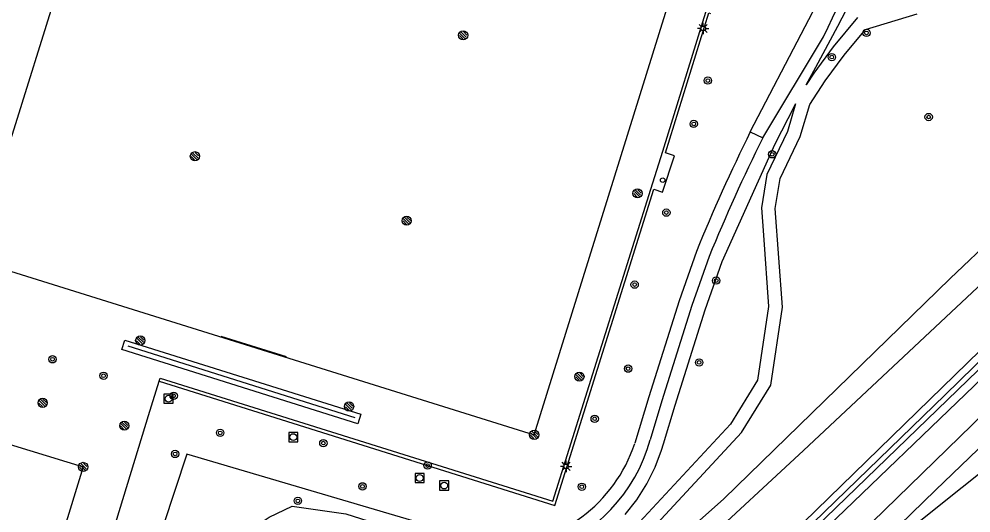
# Model space of a CAD drawing. Extents: x 137999 to 141000, y 397500 to 400501.
# Drawn here: x 139030.1 to 139133.7, y 399607.6 to 399661.4 of the extents above; entities that cross this region are included whole.
import ezdxf

# ---------------------------------------------------------------- set-up
doc = ezdxf.new("R2010")
doc.units = 0
for name, color, linetype in [('bs-afsc-ballenvanger', 7, 'Continuous'), ('bs-afsc-belijning', 7, 'Continuous'), ('bs-afsc-doel', 7, 'Continuous'), ('bs-symb-cornervlag', 7, 'Continuous'), ('bs-symb-magneetklep', 7, 'Continuous'), ('bs-symb-sproeier', 7, 'Continuous'), ('gg-afsc-hekwerk', 7, 'Continuous'), ('gg-knt-onverhard', 7, 'Continuous'), ('gg-knt-verharding', 7, 'Continuous'), ('gg-kntw-bovenkant insteek waterloop', 7, 'Continuous'), ('gg-kntw-waterlijn', 7, 'Continuous'), ('gt-grn-groengrens', 7, 'Continuous'), ('gt-grn-vlakafsluiter', 7, 'Continuous'), ('gt-grn-weggrens', 7, 'Continuous'), ('gt-symb-afsluitpaal', 7, 'Continuous'), ('gt-symb-boom', 7, 'Continuous'), ('gt-symb-lichtmast', 7, 'Continuous'), ('gt-symb-rioolschacht', 7, 'Continuous'), ('gx-grn-maaiveld', 7, 'Continuous')]:
    doc.layers.add(name, color=color, linetype=linetype)

# ---------------------------------------------------------------- blocks, each defined once
blk = doc.blocks.new('bs0-SPROEIER')
at = {"layer": 'bs-symb-sproeier'}
for p, q in [((-0.34, 0.2), (0.2, -0.34)), ((-0.21, 0.35), (0.34, -0.2)), ((0.03, 0.4), (0.4, 0.03)), ((-0.4, -0.03), (-0.03, -0.4))]:
    blk.add_line(p, q, dxfattribs=at)
blk.add_circle((0, 0), 0.5, dxfattribs=at)
blk = doc.blocks.new('gt0-BOOM')
at = {"layer": 'gt-symb-boom'}
for radius in [0.4, 0.2]:
    blk.add_circle((0, 0), radius, dxfattribs=at)
blk = doc.blocks.new('gt0-LMAST')
at = {"layer": 'gt-symb-lichtmast'}
for p, q in [((-0.18, 0.17), (-0.45, 0.44)), ((0, 0.25), (0, 0.62)), ((0.17, 0.17), (0.44, 0.44)), ((-0.25, 0), (-0.63, 0)), ((-0.18, -0.18), (-0.45, -0.45)), ((0, -0.25), (0, -0.63)), ((0.44, -0.45), (0.17, -0.18)), ((0.25, 0), (0.62, 0))]:
    blk.add_line(p, q, dxfattribs=at)
blk.add_circle((0, 0), 0.25, dxfattribs=at)
blk = doc.blocks.new('bs0-CORNVLG')
at = {"layer": 'bs-symb-cornervlag'}
for p, q in [((-0.34, 0.2), (0.2, -0.34)), ((-0.21, 0.35), (0.34, -0.2)), ((0.03, 0.4), (0.4, 0.03)), ((-0.4, -0.03), (-0.03, -0.4))]:
    blk.add_line(p, q, dxfattribs=at)
blk.add_circle((0, 0), 0.5, dxfattribs=at)
blk = doc.blocks.new('gt0-RS')
at = {"layer": 'gt-symb-rioolschacht'}
blk.add_lwpolyline([(-0.5, -0.5), (0.5, -0.5), (0.5, 0.5), (-0.5, 0.5)], close=True, dxfattribs=at)
blk.add_circle((0, 0), 0.375, dxfattribs=at)
blk = doc.blocks.new('BS0-MAGNKLP')
at = {"layer": 'bs-symb-magneetklep'}
for p, q in [((-0.34, 0.2), (0.2, -0.34)), ((-0.21, 0.35), (0.34, -0.2)), ((0.03, 0.4), (0.4, 0.03)), ((-0.4, -0.03), (-0.03, -0.4))]:
    blk.add_line(p, q, dxfattribs=at)
blk.add_circle((0, 0), 0.5, dxfattribs=at)
blk = doc.blocks.new('gt0-APAAL')
at = {"layer": 'gt-symb-afsluitpaal'}
blk.add_circle((0, 0), 0.25, dxfattribs=at)

msp = doc.modelspace()

# ---------------------------------------------------------------- linework, layer by layer
at = {"layer": 'bs-afsc-ballenvanger'}
msp.add_line((139041.9, 399625.78), (139066.6, 399617.96), dxfattribs=at)
at = {"layer": 'bs-afsc-belijning'}
for points in [[(139025.03, 399635.17), (139086.14, 399616.08), (139115.23, 399709.59), (139054.22, 399728.66), (139025.03, 399635.17)], [(138917.61, 399581.89), (138936.55, 399643.39), (139037.05, 399612.59), (139018.13, 399551.18), (138917.61, 399581.89)]]:
    msp.add_lwpolyline(points, dxfattribs=at)
at = {"layer": 'bs-afsc-doel'}
msp.add_line((139052.03, 399626.84), (139059.14, 399624.62), dxfattribs=at)
at = {"layer": 'gg-afsc-hekwerk'}
for p, q in [((139100.14, 399646.96), (139104.96, 399662.58)), ((139041.9, 399625.78), (139066.6, 399617.96)), ((139044.14, 399618.18), (139045.31, 399621.91))]:
    msp.add_line(p, q, dxfattribs=at)
for points in [[(139045.31, 399621.91), (139045.41, 399622.24), (139088.15, 399608.86), (139098.82, 399642.84)], [(138926.93, 399639.41), (138927.54, 399631.83), (138911.34, 399580.11), (138911.98, 399577.67), (139017.79, 399545.16), (139022.47, 399547.25), (139044.14, 399618.18)]]:
    msp.add_lwpolyline(points, dxfattribs=at)
at = {"layer": 'gg-knt-onverhard'}
for points in [[(139103.79, 399636.05), (139101.9, 399630.68), (139098.61, 399620.21), (139097.09, 399615.16)], [(139105.18, 399635.5), (139103.31, 399630.18), (139100.04, 399619.77), (139098.77, 399615.54)]]:
    msp.add_lwpolyline(points, dxfattribs=at)
for centre, radius, start, end in [((139288.69, 399560.61), 199.7, 153.7033, 157.8062), ((139287.75, 399561.03), 197.17, 153.6892, 157.8077), ((139081.47, 399620.3), 17.94, 288.4998, 344.6077), ((139081.47, 399620.3), 16.44, 271.8862, 341.7537)]:
    msp.add_arc(centre, radius, start, end, dxfattribs=at)
at = {"layer": 'gg-knt-verharding'}
msp.add_line((139111.01, 399648.42), (139117.62, 399659.41), dxfattribs=at)
for points in [[(139109.66, 399649.08), (139115.62, 399660.55), (139118.89, 399666.83), (139120.46, 399670.03), (139120.87, 399670.91), (139121.61, 399672.56), (139123.12, 399676.18), (139124.59, 399679.87), (139129.7, 399692.46), (139132.52, 399698.66)], [(139045.31, 399621.91), (139088.4, 399608.38), (139099.17, 399642.82), (139100.11, 399642.52), (139101.39, 399646.45), (139100.42, 399646.78), (139105.16, 399662.03), (139105.32, 399661.98)], [(139041.27, 399625.36), (139041.6, 399626.4), (139067.26, 399618.32), (139066.93, 399617.28), (139041.27, 399625.36)]]:
    msp.add_lwpolyline(points, dxfattribs=at)
msp.add_arc((131877.75, 403141.88), 8033.88, 334.311851, 334.444384, dxfattribs=at)
at = {"layer": 'gg-kntw-bovenkant insteek waterloop'}
msp.add_line((139036.42, 399529.57), (139194.28, 399683.32), dxfattribs=at)
at = {"layer": 'gg-kntw-waterlijn'}
for points in [[(139305.62, 399790.58), (139295.28, 399780.5), (139273.04, 399758.82), (139191.32, 399679.54), (139167.52, 399656.27), (139130.83, 399620.42), (139086.71, 399577.61), (139061.05, 399552.71), (139043.29, 399535.48), (139032.51, 399525.03), (139027.75, 399520.76)], [(139028.34, 399520.09), (139033.96, 399525.35), (139046.93, 399538.05), (139072.65, 399563.09), (139080.71, 399570.93), (139110.15, 399599.6), (139138.84, 399627.38), (139160.48, 399648.33), (139182.47, 399669.63), (139203.96, 399690.68), (139216.65, 399703.13), (139234.12, 399720.16), (139244.8, 399730.39), (139262.4, 399747.55), (139294.21, 399778.22), (139304.6, 399788.23), (139306.15, 399790.01), (139305.62, 399790.58)]]:
    msp.add_lwpolyline(points, dxfattribs=at)
at = {"layer": 'gt-grn-groengrens'}
for points in [[(139188.11, 399690.26), (139180.56, 399685.98), (139174.57, 399681.24), (139168.02, 399674.27), (139163.98, 399667.03), (139151.3, 399651.97), (139131.42, 399633.09), (139106.76, 399609.12), (139089.06, 399593.37), (139077.92, 399583.06), (139045.08, 399552.2), (139015.22, 399523.52)], [(139189.33, 399688.89), (139185.58, 399686.73), (139179.59, 399682.82), (139174.16, 399677.53), (139169.7, 399672.51), (139165.1, 399664.71), (139161.06, 399659.41), (139151.59, 399648.26), (139115.44, 399614.36), (139081.59, 399583), (139044.11, 399547.32), (139017.2, 399521.57)], [(139121.33, 399661.53), (139118.69, 399658.35), (139116.57, 399655.48), (139115.74, 399654.21), (139116.8, 399656.12), (139119.17, 399660.6), (139121.49, 399665.1)], [(139013.9, 399524.83), (139041.72, 399552.46), (139064.98, 399575.32), (139083.65, 399593.99), (139091.18, 399600.68), (139098.56, 399605.42), (139108.69, 399616.34), (139111.89, 399621.5), (139113.15, 399630), (139112.38, 399640.74), (139112.89, 399644), (139115.09, 399648.57), (139116.14, 399652.07), (139117.8, 399654.62), (139119.87, 399657.43), (139122.2, 399660.22), (139127.83, 399661.92)], [(139096.03, 399607.42), (139097.3, 399609.01), (139098.39, 399610.73), (139099.3, 399612.55), (139100, 399614.43), (139100.21, 399615.11), (139101.48, 399619.33), (139104.74, 399629.71), (139106.58, 399634.95), (139112.36, 399647.77), (139114.5, 399651.96), (139114.59, 399652.12), (139113.69, 399649.11), (139111.44, 399644.45), (139110.87, 399640.8), (139111.09, 399637.84), (139111.64, 399630.06), (139110.45, 399622.03), (139107.49, 399617.26), (139097.59, 399606.58)], [(139048.34, 399613.97), (139026.62, 399548.36)], [(139029.95, 399552.78), (139030.92, 399554.77), (139040.26, 399574.55), (139039.58, 399579.09), (139040.2, 399583.5), (139041.49, 399588.98), (139042.71, 399591.88), (139043.1, 399594.98), (139044.81, 399598.72), (139045.7, 399600.89), (139047.2, 399601.79), (139048.36, 399602.56), (139051.59, 399603.45), (139054.25, 399605.09), (139057.3, 399607.12), (139059.79, 399608.32), (139065.64, 399607.47), (139069.62, 399606.21), (139072.98, 399605.56), (139076.15, 399605), (139079.41, 399604.79), (139079.46, 399604.8), (139048.34, 399613.97)]]:
    msp.add_lwpolyline(points, dxfattribs=at)
at = {"layer": 'gt-grn-vlakafsluiter'}
msp.add_line((139098.82, 399642.84), (139100.14, 399646.96), dxfattribs=at)
at = {"layer": 'gt-grn-weggrens'}
msp.add_line((139109.66, 399649.08), (139111.01, 399648.42), dxfattribs=at)
at = {"layer": 'gx-grn-maaiveld'}
msp.add_line((139134.95, 399622.34), (139110.43, 399598.73), dxfattribs=at)
for points in [[(139036.09, 399522.7), (139073.3, 399558.47), (139106.6, 399590.67), (139139.25, 399622.46), (139169.65, 399651.77), (139201.5, 399682.71), (139232.84, 399713.13)], [(139037.99, 399520.78), (139046.71, 399529.3), (139075.42, 399557.15), (139098.57, 399579.68), (139129.8, 399610.07), (139146.47, 399626.05), (139177.85, 399656.4), (139211.57, 399688.99), (139234.54, 399711.33)], [(139237.08, 399708.64), (139203.56, 399676.15), (139159.71, 399633.75), (139149.88, 399624.11), (139148.31, 399622.68), (139147.01, 399621.69), (139144.48, 399619.67), (139138.12, 399614.67), (139127.32, 399606.04), (139126.71, 399605.58), (139126.29, 399605.19), (139125.83, 399604.76), (139107.83, 399587.48), (139087.68, 399567.86), (139086.93, 399567.08), (139086.27, 399566.23), (139085.52, 399565.31), (139077.91, 399555.26), (139075.16, 399551.68), (139074.59, 399551.03), (139073.98, 399550.43), (139053.8, 399530.9), (139033.94, 399511.63)]]:
    msp.add_lwpolyline(points, dxfattribs=at)

# ---------------------------------------------------------------- block references
at = {"layer": 'bs-symb-cornervlag'}
for p in [(139086.14, 399616.08), (139037.05, 399612.59)]:
    msp.add_blockref('bs0-CORNVLG', p, dxfattribs=at)
at = {"layer": 'bs-symb-magneetklep'}
msp.add_blockref('BS0-MAGNKLP', (139041.52, 399617.08), dxfattribs=at)
at = {"layer": 'bs-symb-sproeier'}
for p in [(139078.4, 399659.59), (139049.21, 399646.42), (139097.38, 399642.38), (139072.26, 399639.4), (139043.26, 399626.36), (139091.06, 399622.42), (139032.64, 399619.57), (139065.99, 399619.17)]:
    msp.add_blockref('bs0-SPROEIER', p, dxfattribs=at)
at = {"layer": 'gt-symb-afsluitpaal'}
msp.add_blockref('gt0-APAAL', (139100.12, 399643.82), dxfattribs=at)
at = {"layer": 'gt-symb-boom'}
for p in [(139122.3, 399659.85), (139118.53, 399657.21), (139105.04, 399654.66), (139129.07, 399650.69), (139103.5, 399649.94), (139112.04, 399646.63), (139100.52, 399640.28), (139105.95, 399632.88), (139097.07, 399632.44), (139033.71, 399624.31), (139104.09, 399623.96), (139039.27, 399622.52), (139096.36, 399623.29), (139046.9, 399620.33), (139092.72, 399617.83), (139051.96, 399616.3), (139063.19, 399615.18), (139047.05, 399614), (139074.54, 399612.74), (139067.45, 399610.47), (139091.32, 399610.43), (139060.42, 399608.89)]:
    msp.add_blockref('gt0-BOOM', p, dxfattribs=at)
at = {"layer": 'gt-symb-lichtmast'}
for p in [(139104.54, 399660.34), (139089.62, 399612.65)]:
    msp.add_blockref('gt0-LMAST', p, dxfattribs=at)
at = {"layer": 'gt-symb-rioolschacht'}
for p in [(139046.34, 399620.02), (139059.92, 399615.83), (139073.67, 399611.38), (139076.34, 399610.56)]:
    msp.add_blockref('gt0-RS', p, dxfattribs=at)

doc.saveas('drawing.dxf')
